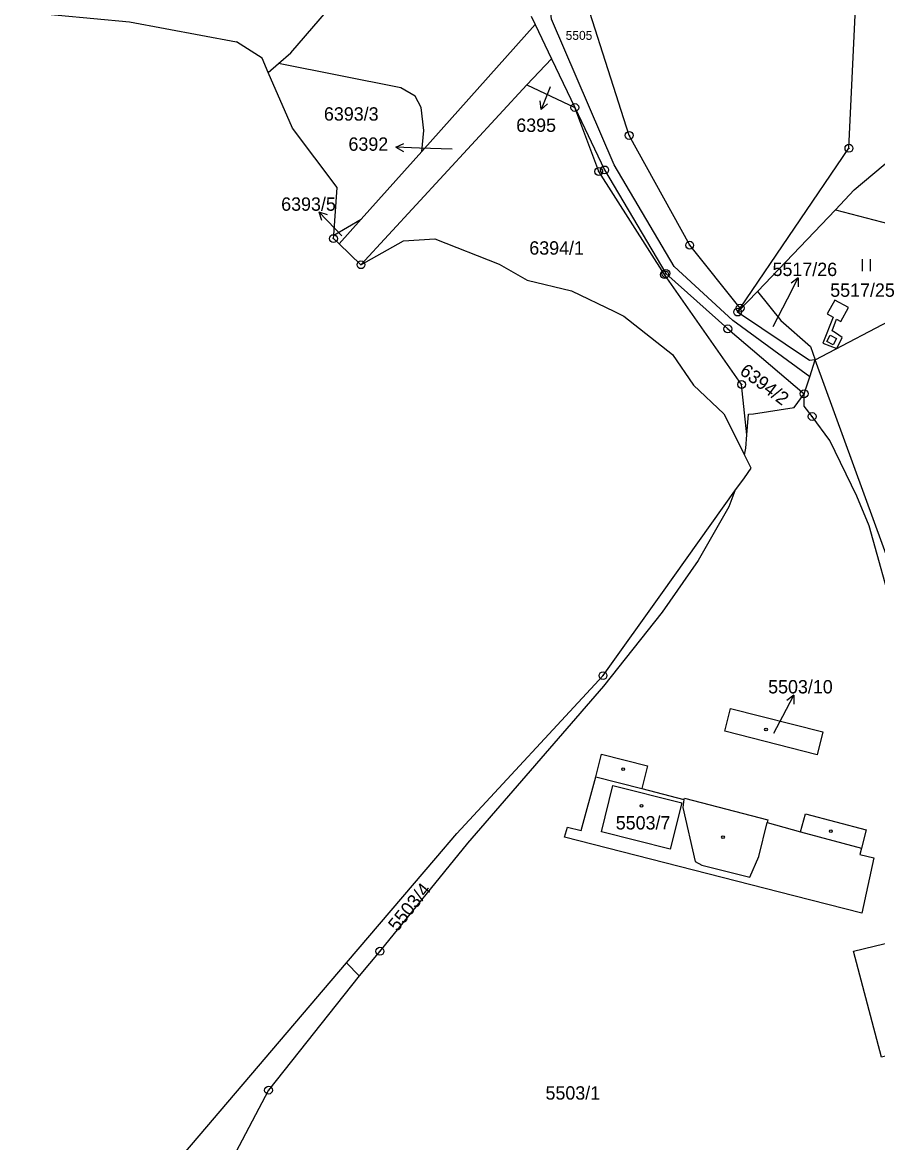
# Model space of a CAD drawing. Extents: x -644096 to -634268, y -1141430 to -1133463.
# Drawn here: x -638729.6 to -638620.8, y -1139805.7 to -1139663.3 of the extents above; entities that cross this region are included whole.
import ezdxf

# ---------------------------------------------------------------- set-up
doc = ezdxf.new("R2010")
doc.units = 0
for name, color, linetype in [('_CIVIL_CONSTRUCTION', 7, 'Continuous'), ('B_Hranice _3D', 7, 'Continuous'), ('M_Svah_Nasyp', 7, 'Continuous'), ('M_Svah_Zarez', 7, 'Continuous'), ('svrsek_osa_sjezdy', 7, 'Continuous'), ('svrsek_osa_VRT', 7, 'Continuous'), ('svrsek_popisy_VRT', 7, 'Continuous'), ('terminal_VRT', 7, 'Continuous')]:
    doc.layers.add(name, color=color, linetype=linetype)

msp = doc.modelspace()

# ---------------------------------------------------------------- linework, layer by layer
at = {"layer": '_CIVIL_CONSTRUCTION'}
for centre, radius in [((-638659.31, -1139674.1), 0.5), ((-638659.31, -1139674.1), 0.0303), ((-638652.39, -1139677.65), 0.5), ((-638652.39, -1139677.65), 0.0303), ((-638624.43, -1139679.28), 0.5), ((-638624.43, -1139679.28), 0.0303), ((-638656.27, -1139682.24), 0.5), ((-638655.52, -1139682.04), 0.5), ((-638655.52, -1139682.04), 0.0303), ((-638656.27, -1139682.24), 0.0303), ((-638690.02, -1139690.77), 0.5), ((-638690.02, -1139690.77), 0.0303), ((-638644.69, -1139691.61), 0.5), ((-638644.69, -1139691.61), 0.0303), ((-638686.52, -1139694.09), 0.5), ((-638686.52, -1139694.09), 0.0303), ((-638647.89, -1139695.35), 0.5), ((-638647.73, -1139695.2), 0.5), ((-638647.89, -1139695.35), 0.0303), ((-638647.73, -1139695.2), 0.0303), ((-638638.27, -1139699.61), 0.5), ((-638638.59, -1139700.11), 0.5), ((-638638.59, -1139700.11), 0.0303), ((-638638.27, -1139699.61), 0.0303), ((-638639.84, -1139702.25), 0.5), ((-638639.84, -1139702.25), 0.0303), ((-638638.08, -1139709.32), 0.5), ((-638638.08, -1139709.32), 0.0303), ((-638630.13, -1139710.5), 0.5), ((-638630.13, -1139710.5), 0.0303), ((-638629.11, -1139713.39), 0.5), ((-638629.11, -1139713.39), 0.0303), ((-638655.72, -1139746.34), 0.5), ((-638655.72, -1139746.34), 0.0303), ((-638684.11, -1139781.38), 0.5), ((-638684.11, -1139781.38), 0.0303), ((-638698.28, -1139799.05), 0.5), ((-638698.28, -1139799.05), 0.0303)]:
    msp.add_circle(centre, radius, dxfattribs=at)
at = {"layer": 'B_Hranice _3D'}
for points in [[(-638625.46, -1139701.3), (-638624.49, -1139699.55), (-638626.24, -1139698.58), (-638627.21, -1139700.33), (-638626.43, -1139700.76), (-638627.73, -1139704.05), (-638625.97, -1139704.73), (-638625.3, -1139703.36), (-638626.13, -1139702.75), (-638626.57, -1139702.48), (-638626, -1139701)], [(-638626, -1139703.46), (-638626.43, -1139704.26), (-638627.23, -1139703.85), (-638626.83, -1139703.04)]]:
    msp.add_lwpolyline(points, close=True, dxfattribs=at)
at = {"layer": 'M_Svah_Nasyp'}
for p, q in [((-638656.62, -1139759.19), (-638650.77, -1139760.68)), ((-638655.91, -1139766.2), (-638654.45, -1139760.32)), ((-638654.45, -1139760.32), (-638645.71, -1139762.53)), ((-638645.71, -1139762.53), (-638647.18, -1139768.41)), ((-638645.44, -1139762.08), (-638645.57, -1139763.09)), ((-638645.57, -1139763.09), (-638644, -1139769.98)), ((-638635.9, -1139769.35), (-638634.85, -1139765.02)), ((-638647.18, -1139768.41), (-638655.91, -1139766.2)), ((-638630.61, -1139766.21), (-638622.81, -1139768.27)), ((-638644, -1139769.98), (-638643.14, -1139770.42)), ((-638643.14, -1139770.42), (-638637.05, -1139771.97)), ((-638637.05, -1139771.97), (-638635.9, -1139769.35))]:
    msp.add_line(p, q, dxfattribs=at)
at = {"layer": 'M_Svah_Zarez'}
for centre in [(-638634.98, -1139753.2), (-638653.16, -1139758.23), (-638650.81, -1139762.89), (-638626.73, -1139766.11), (-638640.45, -1139766.87)]:
    msp.add_circle(centre, 0.175, dxfattribs=at)
at = {"layer": 'svrsek_osa_sjezdy'}
for p, q in [((-638622.7, -1139694.9), (-638622.7, -1139693.4)), ((-638621.7, -1139694.9), (-638621.7, -1139693.4))]:
    msp.add_line(p, q, dxfattribs=at)
at = {"layer": 'svrsek_popisy_VRT'}
for p, q in [((-638662.49, -1139671.59), (-638663.61, -1139674.37)), ((-638662.45, -1139671.49), (-638662.49, -1139671.59)), ((-638663.61, -1139674.37), (-638663.7, -1139673.26)), ((-638663.61, -1139674.37), (-638662.78, -1139673.63)), ((-638682.07, -1139679.16), (-638681.05, -1139678.69)), ((-638679.07, -1139679.26), (-638682.07, -1139679.16)), ((-638682.07, -1139679.16), (-638681.09, -1139679.69)), ((-638674.93, -1139679.38), (-638679.07, -1139679.26)), ((-638689.8, -1139689.51), (-638691.89, -1139687.35)), ((-638691.89, -1139687.35), (-638690.83, -1139687.72)), ((-638691.89, -1139687.35), (-638691.55, -1139688.42)), ((-638688.95, -1139690.4), (-638689.8, -1139689.51)), ((-638632.23, -1139698.44), (-638630.87, -1139695.77)), ((-638630.87, -1139695.77), (-638631.77, -1139696.43)), ((-638630.87, -1139695.77), (-638630.88, -1139696.89)), ((-638634.05, -1139701.94), (-638632.23, -1139698.44)), ((-638632.84, -1139751.49), (-638631.43, -1139748.84)), ((-638631.43, -1139748.84), (-638632.34, -1139749.49)), ((-638631.43, -1139748.84), (-638631.46, -1139749.96)), ((-638633.99, -1139753.64), (-638632.84, -1139751.49))]:
    msp.add_line(p, q, dxfattribs=at)
at = {"layer": 'terminal_VRT'}
for p, q in [((-638664.34, -1139663.56), (-638678.79, -1139679.7)), ((-638664.85, -1139662.5), (-638664.34, -1139663.56)), ((-638664.34, -1139663.56), (-638662.26, -1139667.92)), ((-638698.32, -1139669.63), (-638697.03, -1139668.51)), ((-638665.41, -1139671.23), (-638662.26, -1139667.92)), ((-638662.26, -1139667.92), (-638659.31, -1139674.1)), ((-638686.52, -1139694.09), (-638665.41, -1139671.23)), ((-638665.41, -1139671.23), (-638659.31, -1139674.1)), ((-638659.31, -1139674.1), (-638655.52, -1139682.04)), ((-638656.27, -1139682.24), (-638659.31, -1139674.1)), ((-638678.79, -1139679.7), (-638678.5, -1139677.01)), ((-638678.79, -1139679.7), (-638686.5, -1139688.31)), ((-638689.99, -1139690.33), (-638689.56, -1139684.29)), ((-638636.08, -1139697.48), (-638626.16, -1139687.1)), ((-638689.99, -1139690.33), (-638686.5, -1139688.31)), ((-638686.5, -1139688.31), (-638689.31, -1139691.45)), ((-638689.31, -1139691.45), (-638686.52, -1139694.09)), ((-638628.71, -1139706.19), (-638599.74, -1139690.97)), ((-638638.59, -1139700.11), (-638636.08, -1139697.48)), ((-638638.59, -1139700.11), (-638638.27, -1139699.61)), ((-638629.42, -1139708.34), (-638628.71, -1139706.19)), ((-638598.31, -1139789.76), (-638628.71, -1139706.19)), ((-638630.13, -1139710.5), (-638629.42, -1139708.34)), ((-638636.88, -1139719.95), (-638637.73, -1139718.27)), ((-638648.17, -1139735.76), (-638638.95, -1139722.86)), ((-638688.34, -1139782.86), (-638676.98, -1139769.54)), ((-638709.05, -1139807.15), (-638688.34, -1139782.86)), ((-638688.34, -1139782.86), (-638686.75, -1139784.5))]:
    msp.add_line(p, q, dxfattribs=at)
for points in [[(-638629.42, -1139708.34), (-638639.22, -1139701.18), (-638646.66, -1139694.32), (-638654.31, -1139681.38), (-638662.28, -1139662.88), (-638665.43, -1139635.12), (-638664.56, -1139625.2), (-638664.46, -1139594.11), (-638669.99, -1139530.68), (-638665.05, -1139517.64), (-638655.8, -1139504.52)], [(-638626.16, -1139687.1), (-638623.75, -1139684.58), (-638610.06, -1139673.08), (-638607.04, -1139663.08), (-638609.46, -1139654.02), (-638613.55, -1139642.14), (-638612.91, -1139637.89)], [(-638638.27, -1139699.61), (-638624.43, -1139679.28), (-638622.84, -1139645.44), (-638624.34, -1139639.34)], [(-638697.03, -1139668.51), (-638695.45, -1139667.15), (-638674.91, -1139643.31)], [(-638638.27, -1139699.61), (-638644.69, -1139691.61), (-638652.39, -1139677.65), (-638660.07, -1139653.63), (-638661.23, -1139643.06)], [(-638729.6, -1139661.95), (-638715.99, -1139663.19), (-638702.34, -1139665.73)], [(-638698.32, -1139669.63), (-638699.1, -1139667.84), (-638702.34, -1139665.73)], [(-638678.5, -1139677.01), (-638678.85, -1139674.09), (-638679.61, -1139672.66), (-638681.46, -1139671.62), (-638697.03, -1139668.51)], [(-638689.56, -1139684.29), (-638695.25, -1139676.73), (-638698.32, -1139669.63)], [(-638655.52, -1139682.04), (-638647.73, -1139695.2), (-638639.84, -1139702.25), (-638630.13, -1139710.5)], [(-638637.42, -1139715.7), (-638638.08, -1139709.32), (-638647.89, -1139695.35), (-638656.27, -1139682.24)], [(-638626.16, -1139687.1), (-638618.34, -1139689.13), (-638599.74, -1139690.97)], [(-638689.31, -1139691.45), (-638690.02, -1139690.77), (-638689.99, -1139690.33)], [(-638686.52, -1139694.09), (-638681.09, -1139691.06), (-638677.12, -1139690.79), (-638668.92, -1139694.02), (-638665.38, -1139696.07), (-638659.75, -1139697.39), (-638654.27, -1139700.05)], [(-638636.08, -1139697.48), (-638633.08, -1139701.19), (-638629.32, -1139704.5), (-638628.71, -1139706.19)], [(-638654.27, -1139700.05), (-638653.08, -1139700.63), (-638646.86, -1139705.52), (-638644.21, -1139709.4)], [(-638628.71, -1139706.19), (-638629.43, -1139706.25), (-638638.59, -1139700.11)], [(-638644.21, -1139709.4), (-638640.36, -1139713.05), (-638637.73, -1139718.27)], [(-638637.42, -1139715.7), (-638637.22, -1139713.1), (-638636.58, -1139713.05), (-638631.38, -1139712.25), (-638630.13, -1139710.5)], [(-638615.65, -1139754), (-638616.12, -1139750.59), (-638618.6, -1139738.97), (-638621.84, -1139727.31), (-638623.43, -1139723.54), (-638626.86, -1139716.45), (-638629.11, -1139713.39), (-638630.11, -1139712.07), (-638630.13, -1139710.5)], [(-638637.73, -1139718.27), (-638637.56, -1139717.42), (-638637.42, -1139715.7)], [(-638638.95, -1139722.86), (-638637.7, -1139721.19), (-638636.88, -1139719.95)], [(-638638.95, -1139722.86), (-638639.72, -1139724.87), (-638643.63, -1139731.71), (-638648.19, -1139738.26), (-638655.65, -1139747.66), (-638672.97, -1139767.63), (-638684.11, -1139781.38), (-638686.75, -1139784.5)], [(-638676.98, -1139769.54), (-638674.32, -1139766.43), (-638655.72, -1139746.34), (-638648.17, -1139735.76)], [(-638627.77, -1139753.47), (-638628.49, -1139756.4), (-638640.24, -1139753.41), (-638639.49, -1139750.51), (-638627.77, -1139753.47)], [(-638634.74, -1139764.66), (-638634.85, -1139765.02), (-638630.61, -1139766.21), (-638629.96, -1139763.89), (-638622.24, -1139765.94), (-638622.81, -1139768.27), (-638623.06, -1139769.06), (-638621.25, -1139769.49), (-638622.8, -1139776.53), (-638631.44, -1139774.34), (-638660.6, -1139766.89), (-638660.24, -1139765.62), (-638658.51, -1139766.02), (-638656.62, -1139759.19), (-638655.9, -1139756.31), (-638650.04, -1139757.8), (-638650.77, -1139760.68), (-638645.44, -1139762.08), (-638645.36, -1139761.92), (-638634.74, -1139764.66)], [(-638608.5, -1139792.04), (-638620.28, -1139794.84), (-638623.86, -1139781.36), (-638611.91, -1139778.49)], [(-638686.75, -1139784.5), (-638698.28, -1139799.05), (-638714.96, -1139830.66), (-638717.73, -1139842.46), (-638718.39, -1139854.39), (-638707.9, -1139860.36), (-638664.55, -1139853.67), (-638657.04, -1139850.77), (-638639.03, -1139833.93), (-638635.96, -1139831.19), (-638605.71, -1139803.15), (-638608.5, -1139792.04)]]:
    msp.add_lwpolyline(points, dxfattribs=at)

# ---------------------------------------------------------------- texts
at = {"layer": 'svrsek_osa_VRT'}
for s, height, p in [('5505', 1.14, (-638660.47, -1139665.5)), ('6393/3', 1.7, (-638691.23, -1139675.77)), ('6395', 1.7, (-638666.76, -1139677.2)), ('6392', 1.7, (-638688.11, -1139679.6)), ('6393/5', 1.7, (-638696.67, -1139687.23)), ('6394/1', 1.7, (-638665.1, -1139692.81)), ('5517/26', 1.7, (-638634.15, -1139695.53)), ('5517/25', 1.7, (-638626.81, -1139698.17)), ('5503/10', 1.7, (-638634.71, -1139748.6)), ('5503/7', 1.7, (-638654.1, -1139765.9)), ('5503/1', 1.7, (-638663.04, -1139800.25))]:
    msp.add_text(s, height=height, dxfattribs=at).set_placement(p)
for s, rotation, p in [('6394/2', 323, (-638638.45, -1139707.89)), ('5503/4', 51, (-638681.9, -1139778.98))]:
    msp.add_text(s, height=1.7, rotation=rotation, dxfattribs=at).set_placement(p)

doc.saveas('drawing.dxf')
